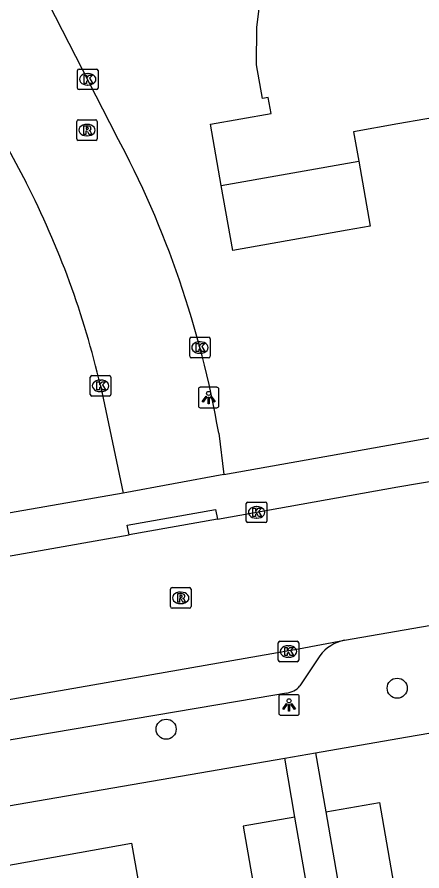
# Model space of a CAD drawing. Extents: x 162880 to 165536, y 384011 to 385179.
# Drawn here: x 163981.41 to 164001.17, y 384688.36 to 384730 of the extents above; entities that cross this region are included whole.
import ezdxf

# ---------------------------------------------------------------- set-up
doc = ezdxf.new("R2010")
doc.units = 0
for name, color, linetype in [('IMGEO_Boom', 7, 'Continuous'), ('IMGEO_Kolk', 7, 'Continuous'), ('IMGEO_Lichtpunt', 7, 'Continuous'), ('IMGEO_Pand', 7, 'Continuous'), ('IMGEO_Rijbaan_lokaal_gesloten', 7, 'Continuous'), ('IMGEO_Rijbaan_lokaal_open', 7, 'Continuous'), ('IMGEO_Rioolput', 7, 'Continuous'), ('IMGEO_Voetpad_open', 7, 'Continuous')]:
    doc.layers.add(name, color=color, linetype=linetype)

msp = doc.modelspace()

# ---------------------------------------------------------------- linework, layer by layer
at = {"layer": 'IMGEO_Boom'}
for centre in [(163999.962, 384697.274), (163988.683, 384695.274)]:
    msp.add_circle(centre, 0.489, dxfattribs=at)
at = {"layer": 'IMGEO_Kolk'}
for p, q in [((163984.359, 384726.539), (163984.359, 384727.391)), ((163984.434, 384727.465), (163985.286, 384727.465)), ((163985.36, 384727.391), (163985.36, 384726.539)), ((163984.847, 384727.245), (163984.872, 384727.245)), ((163984.87, 384726.685), (163984.845, 384726.685)), ((163985.286, 384726.465), (163984.434, 384726.465)), ((163989.833, 384713.459), (163989.833, 384714.311)), ((163989.908, 384714.385), (163990.76, 384714.385)), ((163990.321, 384714.165), (163990.346, 384714.165)), ((163990.834, 384714.311), (163990.834, 384713.459)), ((163990.76, 384713.385), (163989.908, 384713.385)), ((163990.344, 384713.605), (163990.319, 384713.605)), ((163984.982, 384711.592), (163984.982, 384712.444)), ((163985.057, 384712.518), (163985.909, 384712.518)), ((163985.983, 384712.444), (163985.983, 384711.592)), ((163985.47, 384712.298), (163985.495, 384712.298)), ((163985.493, 384711.738), (163985.468, 384711.738)), ((163985.909, 384711.518), (163985.057, 384711.518)), ((163992.597, 384705.42), (163992.597, 384706.272)), ((163992.672, 384706.346), (163993.524, 384706.346)), ((163993.598, 384706.272), (163993.598, 384705.42)), ((163993.085, 384706.126), (163993.11, 384706.126)), ((163993.524, 384705.346), (163992.672, 384705.346)), ((163993.108, 384705.566), (163993.083, 384705.566)), ((163994.155, 384698.638), (163994.155, 384699.49)), ((163994.23, 384699.564), (163995.082, 384699.564)), ((163995.156, 384699.49), (163995.156, 384698.638)), ((163994.643, 384699.344), (163994.668, 384699.344)), ((163994.666, 384698.784), (163994.641, 384698.784)), ((163995.082, 384698.564), (163994.23, 384698.564))]:
    msp.add_line(p, q, dxfattribs=at)
for points in [[(163984.359, 384726.539), (163984.359, 384727.391)], [(163984.434, 384727.465), (163985.286, 384727.465)], [(163985.36, 384727.391), (163985.36, 384726.539)], [(163984.68, 384727.165), (163984.803, 384727.165), (163984.803, 384727.014), (163984.933, 384727.165), (163985.097, 384727.165), (163984.951, 384727.014), (163985.104, 384726.765), (163984.952, 384726.765), (163984.867, 384726.929), (163984.803, 384726.862), (163984.803, 384726.765), (163984.68, 384726.765), (163984.68, 384727.165)], [(163985.286, 384726.465), (163984.434, 384726.465)], [(163989.833, 384713.459), (163989.833, 384714.311)], [(163989.908, 384714.385), (163990.76, 384714.385)], [(163990.154, 384714.085), (163990.277, 384714.085), (163990.277, 384713.934), (163990.407, 384714.085), (163990.571, 384714.085), (163990.425, 384713.934), (163990.578, 384713.685), (163990.426, 384713.685), (163990.341, 384713.849), (163990.277, 384713.782), (163990.277, 384713.685), (163990.154, 384713.685), (163990.154, 384714.085)], [(163990.834, 384714.311), (163990.834, 384713.459)], [(163990.76, 384713.385), (163989.908, 384713.385)], [(163984.982, 384711.592), (163984.982, 384712.444)], [(163985.057, 384712.518), (163985.909, 384712.518)], [(163985.983, 384712.444), (163985.983, 384711.592)], [(163985.303, 384712.218), (163985.426, 384712.218), (163985.426, 384712.067), (163985.556, 384712.218), (163985.72, 384712.218), (163985.574, 384712.067), (163985.727, 384711.818), (163985.575, 384711.818), (163985.49, 384711.982), (163985.426, 384711.915), (163985.426, 384711.818), (163985.303, 384711.818), (163985.303, 384712.218)], [(163985.909, 384711.518), (163985.057, 384711.518)], [(163992.597, 384705.42), (163992.597, 384706.272)], [(163992.672, 384706.346), (163993.524, 384706.346)], [(163993.598, 384706.272), (163993.598, 384705.42)], [(163992.918, 384706.046), (163993.041, 384706.046), (163993.041, 384705.895), (163993.171, 384706.046), (163993.335, 384706.046), (163993.189, 384705.895), (163993.342, 384705.646), (163993.19, 384705.646), (163993.105, 384705.81), (163993.041, 384705.743), (163993.041, 384705.646), (163992.918, 384705.646), (163992.918, 384706.046)], [(163993.524, 384705.346), (163992.672, 384705.346)], [(163994.155, 384698.638), (163994.155, 384699.49)], [(163994.23, 384699.564), (163995.082, 384699.564)], [(163995.156, 384699.49), (163995.156, 384698.638)], [(163994.476, 384699.264), (163994.599, 384699.264), (163994.599, 384699.113), (163994.729, 384699.264), (163994.893, 384699.264), (163994.747, 384699.113), (163994.9, 384698.864), (163994.748, 384698.864), (163994.663, 384699.028), (163994.599, 384698.961), (163994.599, 384698.864), (163994.476, 384698.864), (163994.476, 384699.264)], [(163995.082, 384698.564), (163994.23, 384698.564)]]:
    msp.add_lwpolyline(points, dxfattribs=at)
for centre, start, end in [((163984.436, 384727.389), 91.552, 178.448), ((163984.436, 384727.389), 91.552, 178.448), ((163985.284, 384727.389), 1.552, 88.448), ((163985.284, 384727.389), 1.552, 88.448), ((163984.436, 384726.541), 181.552, 268.448), ((163984.436, 384726.541), 181.552, 268.448), ((163985.284, 384726.541), 271.552, 358.448), ((163985.284, 384726.541), 271.552, 358.448), ((163989.91, 384714.309), 91.552, 178.448), ((163989.91, 384714.309), 91.552, 178.448), ((163990.758, 384714.309), 1.552, 88.448), ((163990.758, 384714.309), 1.552, 88.448), ((163989.91, 384713.461), 181.552, 268.448), ((163989.91, 384713.461), 181.552, 268.448), ((163990.758, 384713.461), 271.552, 358.448), ((163990.758, 384713.461), 271.552, 358.448), ((163985.059, 384712.442), 91.552, 178.448), ((163985.059, 384712.442), 91.552, 178.448), ((163985.907, 384712.442), 1.552, 88.448), ((163985.907, 384712.442), 1.552, 88.448), ((163985.059, 384711.594), 181.552, 268.448), ((163985.059, 384711.594), 181.552, 268.448), ((163985.907, 384711.594), 271.552, 358.448), ((163985.907, 384711.594), 271.552, 358.448), ((163992.674, 384706.27), 91.552, 178.448), ((163992.674, 384706.27), 91.552, 178.448), ((163993.522, 384706.27), 1.552, 88.448), ((163993.522, 384706.27), 1.552, 88.448), ((163992.674, 384705.422), 181.552, 268.448), ((163992.674, 384705.422), 181.552, 268.448), ((163993.522, 384705.422), 271.552, 358.448), ((163993.522, 384705.422), 271.552, 358.448), ((163994.232, 384699.488), 91.552, 178.448), ((163994.232, 384699.488), 91.552, 178.448), ((163995.08, 384699.488), 1.552, 88.448), ((163995.08, 384699.488), 1.552, 88.448), ((163994.232, 384698.64), 181.552, 268.448), ((163994.232, 384698.64), 181.552, 268.448), ((163995.08, 384698.64), 271.552, 358.448), ((163995.08, 384698.64), 271.552, 358.448)]:
    msp.add_arc(centre, 0.0765, start, end, dxfattribs=at)
for centre, major_axis, ratio, start_param, end_param in [((163984.846, 384726.965), (-0.387, 0.002), 0.722429, 4.712389, 7.853982), ((163984.871, 384726.965), (-0.39, 0.002), 0.717154, 1.570796, 4.712389), ((163990.32, 384713.885), (-0.387, 0.002), 0.722429, 4.712389, 7.853982), ((163990.345, 384713.885), (-0.39, 0.002), 0.717154, 1.570796, 4.712389), ((163985.469, 384712.018), (-0.387, 0.002), 0.722429, 4.712389, 7.853982), ((163985.494, 384712.018), (-0.39, 0.002), 0.717154, 1.570796, 4.712389), ((163993.084, 384705.846), (-0.387, 0.002), 0.722429, 4.712389, 7.853982), ((163993.109, 384705.846), (-0.39, 0.002), 0.717154, 1.570796, 4.712389), ((163994.642, 384699.064), (-0.387, 0.002), 0.722429, 4.712389, 7.853982), ((163994.667, 384699.064), (-0.39, 0.002), 0.717154, 1.570796, 4.712389)]:
    msp.add_ellipse(centre, major_axis=major_axis, ratio=ratio, start_param=start_param, end_param=end_param, dxfattribs=at)
at = {"layer": 'IMGEO_Lichtpunt'}
for p, q in [((163990.259, 384711.85), (163990.259, 384711.043)), ((163990.259, 384711.85), (163990.259, 384711.043)), ((163991.161, 384711.945), (163990.353, 384711.945)), ((163991.161, 384711.945), (163990.353, 384711.945)), ((163991.255, 384711.043), (163991.255, 384711.85)), ((163991.255, 384711.043), (163991.255, 384711.85)), ((163990.353, 384710.949), (163991.161, 384710.949)), ((163990.353, 384710.949), (163991.161, 384710.949)), ((163994.185, 384696.859), (163994.185, 384696.052)), ((163994.185, 384696.859), (163994.185, 384696.052)), ((163995.087, 384696.954), (163994.279, 384696.954)), ((163995.087, 384696.954), (163994.279, 384696.954)), ((163995.181, 384696.052), (163995.181, 384696.859)), ((163995.181, 384696.052), (163995.181, 384696.859)), ((163994.279, 384695.958), (163995.087, 384695.958)), ((163994.279, 384695.958), (163995.087, 384695.958))]:
    msp.add_line(p, q, dxfattribs=at)
for points in [[(163990.633, 384711.514), (163990.672, 384711.486), (163990.484, 384711.224), (163990.446, 384711.251), (163990.633, 384711.514)], [(163990.735, 384711.466), (163990.782, 384711.466), (163990.782, 384711.144), (163990.735, 384711.144), (163990.735, 384711.466)], [(163990.845, 384711.486), (163990.883, 384711.513), (163991.07, 384711.251), (163991.031, 384711.223), (163990.845, 384711.486)], [(163994.559, 384696.523), (163994.598, 384696.495), (163994.41, 384696.233), (163994.372, 384696.26), (163994.559, 384696.523)], [(163994.661, 384696.475), (163994.708, 384696.475), (163994.708, 384696.153), (163994.661, 384696.153), (163994.661, 384696.475)], [(163994.771, 384696.495), (163994.809, 384696.522), (163994.996, 384696.26), (163994.957, 384696.232), (163994.771, 384696.495)]]:
    msp.add_lwpolyline(points, dxfattribs=at)
for centre in [(163990.758, 384711.648), (163994.684, 384696.657)]:
    msp.add_circle(centre, 0.0994, dxfattribs=at)
for centre, start, end in [((163990.353, 384711.85), 90, 180), ((163990.353, 384711.85), 90, 180), ((163991.161, 384711.85), 0, 90), ((163991.161, 384711.85), 0, 90), ((163990.353, 384711.043), 180, 270), ((163990.353, 384711.043), 180, 270), ((163991.161, 384711.043), 270, 0), ((163991.161, 384711.043), 270, 360), ((163994.279, 384696.859), 90, 180), ((163994.279, 384696.859), 90, 180), ((163995.087, 384696.859), 0, 90), ((163995.087, 384696.859), 0, 90), ((163994.279, 384696.052), 180, 270), ((163994.279, 384696.052), 180, 270), ((163995.087, 384696.052), 270, 0), ((163995.087, 384696.052), 270, 360)]:
    msp.add_arc(centre, 0.0946, start, end, dxfattribs=at)
at = {"layer": 'IMGEO_Pand'}
for points in [[(163991.378, 384721.787), (163990.852, 384724.78), (163993.807, 384725.299), (163993.671, 384726.078), (163993.386, 384726.028), (163993.097, 384727.673), (163993.108, 384729.5), (163993.344, 384731.311), (163993.641, 384731.268), (163993.619, 384731.117), (163996.416, 384731.608), (163996.215, 384732.75), (164000, 384733.415), (164005.108, 384734.313)], [(164006.58, 384725.935), (164000, 384724.786), (163997.832, 384724.407), (163998.085, 384722.968)], [(163991.378, 384721.787), (163998.085, 384722.968)], [(163998.085, 384722.968), (163998.641, 384719.799), (163997.512, 384719.601), (163991.934, 384718.621), (163991.378, 384721.787)], [(163996.471, 384691.243), (163999.104, 384691.7), (164000, 384686.548), (163997.553, 384686.123)], [(163996.471, 384691.243), (163997.367, 384686.091), (163997.553, 384686.123)], [(163994.973, 384690.982), (163992.446, 384690.543), (163993.319, 384685.516), (163995.713, 384685.932)], [(163995.713, 384685.932), (163995.846, 384685.955), (163994.973, 384690.982)], [(163977.423, 384681.46), (163976.982, 384683.831), (163979.464, 384684.293), (163978.731, 384688.231), (163986.996, 384689.719), (163987.87, 384684.755), (163988.124, 384683.39)]]:
    msp.add_lwpolyline(points, dxfattribs=at)
at = {"layer": 'IMGEO_Rijbaan_lokaal_gesloten'}
for points in [[(163991.189, 384705.522), (164000, 384707.088), (164024.385, 384711.216), (164048.762, 384715.624)], [(163991.189, 384705.522), (163986.876, 384704.755)], [(163920.933, 384693.119), (163986.876, 384704.755)], [(163997.389, 384699.611), (164015.802, 384702.806)], [(163976.632, 384695.961), (163995.143, 384699.195), (163997.389, 384699.611)]]:
    msp.add_lwpolyline(points, dxfattribs=at)
at = {"layer": 'IMGEO_Rijbaan_lokaal_open'}
for points in [[(163982.939, 384730.66), (163986.253, 384724.231)], [(163978.403, 384728.357), (163981.846, 384721.938)], [(163985.478, 384712.034), (163986.591, 384706.78)], [(163991.249, 384709.715), (163991.5, 384707.688)], [(163991.5, 384707.688), (163986.591, 384706.78)]]:
    msp.add_lwpolyline(points, dxfattribs=at)
for centre, radius, start, end in [((163943.778, 384701.495), 48.177, 9.8243, 28.1597), ((163943.343, 384702.2), 43.268, 13.1371, 27.141)]:
    msp.add_arc(centre, radius, start, end, dxfattribs=at)
at = {"layer": 'IMGEO_Rioolput'}
for p, q in [((163984.321, 384724.062), (163984.321, 384724.914)), ((163984.396, 384724.988), (163985.248, 384724.988)), ((163985.322, 384724.914), (163985.322, 384724.062)), ((163984.809, 384724.768), (163984.834, 384724.768)), ((163984.832, 384724.208), (163984.807, 384724.208)), ((163985.248, 384723.988), (163984.396, 384723.988)), ((163988.897, 384701.252), (163988.897, 384702.104)), ((163988.972, 384702.178), (163989.824, 384702.178)), ((163989.898, 384702.104), (163989.898, 384701.252)), ((163989.385, 384701.958), (163989.41, 384701.958)), ((163989.824, 384701.178), (163988.972, 384701.178)), ((163989.408, 384701.398), (163989.383, 384701.398))]:
    msp.add_line(p, q, dxfattribs=at)
for points in [[(163984.321, 384724.062), (163984.321, 384724.914)], [(163984.396, 384724.988), (163985.248, 384724.988)], [(163985.322, 384724.914), (163985.322, 384724.062)], [(163984.91, 384724.686), (163984.658, 384724.688), (163984.658, 384724.288)], [(163984.836, 384724.607), (163984.782, 384724.607), (163984.782, 384724.526)], [(163984.782, 384724.526), (163984.834, 384724.526)], [(163984.658, 384724.288), (163984.782, 384724.288), (163984.782, 384724.45), (163984.793, 384724.45)], [(163984.84, 384724.421), (163984.911, 384724.288), (163985.051, 384724.288), (163984.986, 384724.414)], [(163985.248, 384723.988), (163984.396, 384723.988)], [(163988.897, 384701.252), (163988.897, 384702.104)], [(163988.972, 384702.178), (163989.824, 384702.178)], [(163989.898, 384702.104), (163989.898, 384701.252)], [(163989.486, 384701.876), (163989.234, 384701.878), (163989.234, 384701.478)], [(163989.234, 384701.478), (163989.358, 384701.478), (163989.358, 384701.64), (163989.369, 384701.64)], [(163989.412, 384701.797), (163989.358, 384701.797), (163989.358, 384701.716)], [(163989.358, 384701.716), (163989.41, 384701.716)], [(163989.416, 384701.611), (163989.487, 384701.478), (163989.627, 384701.478), (163989.562, 384701.604)], [(163989.824, 384701.178), (163988.972, 384701.178)]]:
    msp.add_lwpolyline(points, dxfattribs=at)
for centre, radius, start, end in [((163984.398, 384724.912), 0.0765, 91.552, 178.448), ((163984.398, 384724.912), 0.0765, 91.552, 178.448), ((163985.246, 384724.912), 0.0765, 1.552, 88.448), ((163985.246, 384724.912), 0.0765, 1.552, 88.448), ((163984.818, 384724.715), 0.19, 274.7715, 282.9687), ((163984.842, 384724.511), 0.0964, 77.0061, 93.1865), ((163984.856, 384724.568), 0.0378, 276.6634, 79.6772), ((163984.909, 384724.576), 0.109, 350.3612, 89.416), ((163984.907, 384724.576), 0.112, 277.5842, 350.9817), ((163984.891, 384724.361), 0.108, 29.5134, 73.7905), ((163984.398, 384724.064), 0.0765, 181.552, 268.448), ((163984.398, 384724.064), 0.0765, 181.552, 268.448), ((163984.792, 384724.397), 0.0533, 26.0293, 88.6989), ((163985.246, 384724.064), 0.0765, 271.552, 358.448), ((163985.246, 384724.064), 0.0765, 271.552, 358.448), ((163988.974, 384702.102), 0.0765, 91.552, 178.448), ((163988.974, 384702.102), 0.0765, 91.552, 178.448), ((163989.822, 384702.102), 0.0765, 1.552, 88.448), ((163989.822, 384702.102), 0.0765, 1.552, 88.448), ((163989.368, 384701.587), 0.0533, 26.0293, 88.6989), ((163989.394, 384701.905), 0.19, 274.7715, 282.9687), ((163989.418, 384701.701), 0.0964, 77.0061, 93.1865), ((163989.432, 384701.758), 0.0378, 276.6634, 79.6772), ((163989.485, 384701.766), 0.109, 350.3612, 89.416), ((163989.483, 384701.766), 0.112, 277.5842, 350.9817), ((163989.467, 384701.551), 0.108, 29.5134, 73.7905), ((163988.974, 384701.254), 0.0765, 181.552, 268.448), ((163988.974, 384701.254), 0.0765, 181.552, 268.448), ((163989.822, 384701.254), 0.0765, 271.552, 358.448), ((163989.822, 384701.254), 0.0765, 271.552, 358.448)]:
    msp.add_arc(centre, radius, start, end, dxfattribs=at)
for centre, major_axis, ratio, start_param, end_param in [((163984.808, 384724.488), (-0.387, 0.002), 0.722429, 4.712389, 7.853982), ((163984.833, 384724.488), (-0.39, 0.002), 0.717154, 1.570796, 4.712389), ((163989.384, 384701.678), (-0.387, 0.002), 0.722429, 4.712389, 7.853982), ((163989.409, 384701.678), (-0.39, 0.002), 0.717154, 1.570796, 4.712389)]:
    msp.add_ellipse(centre, major_axis=major_axis, ratio=ratio, start_param=start_param, end_param=end_param, dxfattribs=at)
at = {"layer": 'IMGEO_Voetpad_open'}
for points in [[(163991.5, 384707.688), (164000, 384709.209), (164024.805, 384713.649), (164024.638, 384714.407), (164048.177, 384718.648), (164048.126, 384718.798), (164048.199, 384718.811)], [(163986.591, 384706.78), (163920.553, 384695.282)], [(163986.876, 384704.755), (163986.786, 384705.225), (163991.099, 384705.993), (163991.189, 384705.522)], [(163996.182, 384698.848), (163995.211, 384697.383)], [(163995.971, 384694.12), (164000, 384694.815), (164017.473, 384697.828)], [(163994.552, 384697.035), (163993.126, 384696.791), (163980.141, 384694.592), (163979.381, 384694.691), (163978.035, 384695.636)], [(163994.473, 384693.862), (163995.971, 384694.12)], [(163995.971, 384694.12), (163996.471, 384691.243)], [(163975.405, 384690.573), (163994.473, 384693.862)], [(163994.973, 384690.982), (163994.473, 384693.862)]]:
    msp.add_lwpolyline(points, dxfattribs=at)
for centre, radius, start, end in [((163997.772, 384697.67), 1.979, 101.1481, 143.4496), ((163994.444, 384698.038), 1.009, 276.1568, 319.5179)]:
    msp.add_arc(centre, radius, start, end, dxfattribs=at)

doc.saveas('drawing.dxf')
